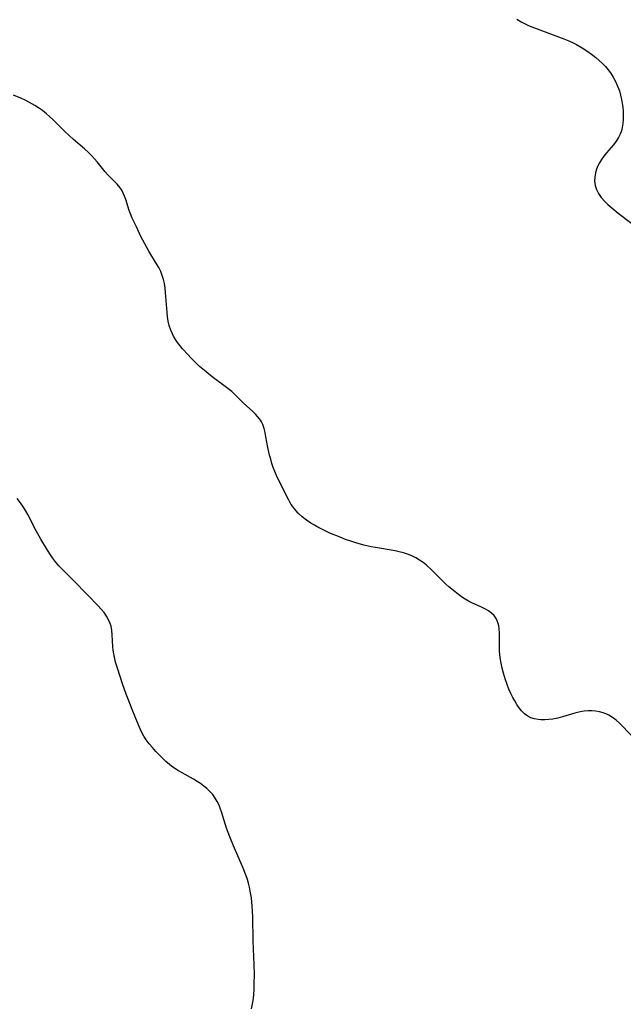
# Model space of a CAD drawing. Header units: inches. Extents: x 1073367 to 1082519, y 1569854 to 1574957.
# Tile 424 of 565: x 1079624 to 1079833, y 1572982 to 1573321. Entities that reach past the tile are written whole.
import ezdxf

# ---------------------------------------------------------------- set-up
doc = ezdxf.new("R2010")
doc.units = ezdxf.units.IN
doc.header["$MEASUREMENT"] = 0
doc.layers.add('CGG_CurvaNivelLidar_v1', color=7, linetype='Continuous', lineweight=30, true_color=0x008008)

msp = doc.modelspace()

# ---------------------------------------------------------------- linework, layer by layer
at = {"layer": 'CGG_CurvaNivelLidar_v1'}
for points in [[(1079795.9108, 1573321.1892, 72.5), (1079797.3149, 1573320.3477, 72.5), (1079798.7748, 1573319.5919, 72.5), (1079800.1277, 1573318.975, 72.5), (1079802.9081, 1573317.8561, 72.5), (1079810.2606, 1573315.1678, 72.5), (1079812.0484, 1573314.4863, 72.5), (1079813.8142, 1573313.7629, 72.5), (1079815.5447, 1573312.9742, 72.5), (1079816.4733, 1573312.5048, 72.5), (1079818.4257, 1573311.3887, 72.5), (1079820.051, 1573310.3222, 72.5), (1079821.6219, 1573309.18, 72.5), (1079823.1379, 1573307.9727, 72.5), (1079824.277, 1573306.9892, 72.5), (1079825.3715, 1573305.9666, 72.5), (1079826.4111, 1573304.9005, 72.5), (1079827.3823, 1573303.7838, 72.5), (1079828.1715, 1573302.7443, 72.5), (1079829.1129, 1573301.2726, 72.5), (1079829.9327, 1573299.7263, 72.5), (1079830.6365, 1573298.1204, 72.5), (1079831.2206, 1573296.4654, 72.5), (1079831.6259, 1573294.9976, 72.5), (1079831.9526, 1573293.5092, 72.5), (1079832.1883, 1573292.1791, 72.5), (1079832.3737, 1573290.8459, 72.5), (1079832.5046, 1573289.5149, 72.5), (1079832.5818, 1573287.9376, 72.5), (1079832.5723, 1573286.576, 72.5), (1079832.4715, 1573285.2362, 72.5), (1079832.2528, 1573283.9247, 72.5), (1079831.9195, 1573282.7268, 72.5), (1079831.4669, 1573281.5651, 72.5), (1079830.9028, 1573280.4454, 72.5), (1079830.0974, 1573279.1694, 72.5), (1079829.186, 1573277.9437, 72.5), (1079826.8123, 1573275.0968, 72.5), (1079825.9111, 1573273.9724, 72.5), (1079825.077, 1573272.8165, 72.5), (1079824.4055, 1573271.7335, 72.5), (1079823.8296, 1573270.6189, 72.5), (1079823.3647, 1573269.4771, 72.5), (1079822.9962, 1573268.188, 72.5), (1079822.7769, 1573266.8877, 72.5), (1079822.7109, 1573265.3933, 72.5), (1079822.8823, 1573263.9294, 72.5), (1079823.3406, 1573262.4845, 72.5), (1079824.0472, 1573261.0986, 72.5), (1079824.958, 1573259.7774, 72.5), (1079826.0477, 1573258.5165, 72.5), (1079827.2686, 1573257.3166, 72.5), (1079828.5851, 1573256.1666, 72.5), (1079830.8336, 1573254.3686, 72.5), (1079835.5112, 1573250.744, 72.5)], [(1079836.2832, 1573073.1495, 72.5), (1079832.3343, 1573077.4389, 72.5), (1079831.2334, 1573078.5321, 72.5), (1079830.0893, 1573079.5469, 72.5), (1079828.8901, 1573080.4526, 72.5), (1079827.6209, 1573081.2124, 72.5), (1079826.9186, 1573081.5423, 72.5), (1079825.6746, 1573082.0042, 72.5), (1079824.3832, 1573082.3506, 72.5), (1079823.0564, 1573082.5858, 72.5), (1079821.7571, 1573082.7072, 72.5), (1079820.4443, 1573082.7251, 72.5), (1079819.1265, 1573082.6353, 72.5), (1079818.2582, 1573082.5136, 72.5), (1079817.2346, 1573082.307, 72.5), (1079815.8444, 1573081.9363, 72.5), (1079811.6725, 1573080.6224, 72.5), (1079809.9665, 1573080.1874, 72.5), (1079808.2495, 1573079.8681, 72.5), (1079806.8509, 1573079.7088, 72.5), (1079805.4662, 1573079.6451, 72.5), (1079804.1079, 1573079.6827, 72.5), (1079803.167, 1573079.7763, 72.5), (1079801.9117, 1573080.0043, 72.5), (1079800.7235, 1573080.3651, 72.5), (1079799.6229, 1573080.8855, 72.5), (1079798.5008, 1573081.6933, 72.5), (1079797.5001, 1573082.6976, 72.5), (1079796.6172, 1573083.8277, 72.5), (1079795.8675, 1573084.9492, 72.5), (1079795.1574, 1573086.1395, 72.5), (1079794.4839, 1573087.3843, 72.5), (1079793.8327, 1573088.7034, 72.5), (1079793.1529, 1573090.2251, 72.5), (1079792.5235, 1573091.7836, 72.5), (1079791.9449, 1573093.37, 72.5), (1079791.2187, 1573095.6857, 72.5), (1079790.7797, 1573097.4488, 72.5), (1079790.4293, 1573099.2279, 72.5), (1079790.1628, 1573101.0127, 72.5), (1079789.9356, 1573103.4799, 72.5), (1079789.8667, 1573105.9931, 72.5), (1079789.8305, 1573109.5048, 72.5), (1079789.7304, 1573111.1526, 72.5), (1079789.6161, 1573112.0487, 72.5), (1079789.4322, 1573112.907, 72.5), (1079789.1371, 1573113.7691, 72.5), (1079788.736, 1573114.5788, 72.5), (1079788.0263, 1573115.5816, 72.5), (1079787.1451, 1573116.4606, 72.5), (1079786.0409, 1573117.2562, 72.5), (1079784.8077, 1573117.9454, 72.5), (1079783.4866, 1573118.5739, 72.5), (1079780.6228, 1573119.8538, 72.5), (1079779.2363, 1573120.5395, 72.5), (1079778.008, 1573121.237, 72.5), (1079776.8173, 1573122.0116, 72.5), (1079775.6899, 1573122.8413, 72.5), (1079774.5853, 1573123.7182, 72.5), (1079772.4501, 1573125.5065, 72.5), (1079771.4071, 1573126.4441, 72.5), (1079770.4544, 1573127.352, 72.5), (1079766.4421, 1573131.3276, 72.5), (1079764.6738, 1573132.9439, 72.5), (1079763.5079, 1573133.8813, 72.5), (1079762.2913, 1573134.7392, 72.5), (1079761.0201, 1573135.5035, 72.5), (1079759.617, 1573136.1933, 72.5), (1079758.1565, 1573136.7654, 72.5), (1079756.758, 1573137.197, 72.5), (1079755.3266, 1573137.5532, 72.5), (1079753.8706, 1573137.8555, 72.5), (1079747.1006, 1573139.0037, 72.5), (1079745.6423, 1573139.2863, 72.5), (1079743.1095, 1573139.8703, 72.5), (1079740.2971, 1573140.657, 72.5), (1079738.5767, 1573141.2086, 72.5), (1079736.752, 1573141.8641, 72.5), (1079734.9163, 1573142.5757, 72.5), (1079731.3941, 1573144.0456, 72.5), (1079729.7155, 1573144.8055, 72.5), (1079727.2498, 1573146.0435, 72.5), (1079726.0417, 1573146.7182, 72.5), (1079724.8641, 1573147.43, 72.5), (1079723.3208, 1573148.4727, 72.5), (1079721.8368, 1573149.6507, 72.5), (1079720.4617, 1573150.9389, 72.5), (1079719.2099, 1573152.3359, 72.5), (1079718.5106, 1573153.2499, 72.5), (1079718.0852, 1573153.8649, 72.5), (1079717.557, 1573154.6997, 72.5), (1079717.0635, 1573155.5564, 72.5), (1079716.278, 1573157.073, 72.5), (1079714.7965, 1573160.159, 72.5), (1079713.5594, 1573162.6261, 72.5), (1079712.9659, 1573163.8764, 72.5), (1079712.3878, 1573165.2382, 72.5), (1079711.8651, 1573166.6299, 72.5), (1079711.3937, 1573168.0454, 72.5), (1079710.9686, 1573169.4778, 72.5), (1079710.5864, 1573170.9208, 72.5), (1079709.996, 1573173.558, 72.5), (1079709.3335, 1573177.2627, 72.5), (1079709.0435, 1573178.7061, 72.5), (1079708.6871, 1573180.0986, 72.5), (1079708.2242, 1573181.4221, 72.5), (1079707.7709, 1573182.3752, 72.5), (1079707.4, 1573182.9969, 72.5), (1079707.0706, 1573183.4751, 72.5), (1079706.4479, 1573184.2542, 72.5), (1079705.7629, 1573184.9914, 72.5), (1079704.7489, 1573185.9537, 72.5), (1079702.61, 1573187.8557, 72.5), (1079701.4889, 1573188.9252, 72.5), (1079699.256, 1573191.1533, 72.5), (1079697.5148, 1573192.7926, 72.5), (1079696.1845, 1573193.9, 72.5), (1079694.7941, 1573194.9625, 72.5), (1079690.8286, 1573197.8726, 72.5), (1079688.6575, 1573199.5721, 72.5), (1079687.5284, 1573200.515, 72.5), (1079686.428, 1573201.489, 72.5), (1079685.399, 1573202.4594, 72.5), (1079683.4111, 1573204.4543, 72.5), (1079682.447, 1573205.469, 72.5), (1079680.588, 1573207.554, 72.5), (1079679.7081, 1573208.6291, 72.5), (1079678.8766, 1573209.7268, 72.5), (1079678.1321, 1573210.8111, 72.5), (1079677.458, 1573211.9264, 72.5), (1079676.9252, 1573212.9606, 72.5), (1079676.4734, 1573214.0278, 72.5), (1079675.995, 1573215.5478, 72.5), (1079675.6481, 1573217.1194, 72.5), (1079675.4176, 1573218.564, 72.5), (1079675.2439, 1573220.0301, 72.5), (1079674.7103, 1573226.929, 72.5), (1079674.5496, 1573228.5252, 72.5), (1079674.3191, 1573230.0953, 72.5), (1079674.0093, 1573231.5113, 72.5), (1079673.5845, 1573232.888, 72.5), (1079673.0196, 1573234.2483, 72.5), (1079672.3501, 1573235.5727, 72.5), (1079671.61, 1573236.8765, 72.5), (1079668.9274, 1573241.2604, 72.5), (1079667.4981, 1573243.7743, 72.5), (1079666.2003, 1573246.3438, 72.5), (1079664.63, 1573249.6746, 72.5), (1079663.2071, 1573252.5886, 72.5), (1079662.578, 1573254.0484, 72.5), (1079662.1388, 1573255.2746, 72.5), (1079660.9708, 1573259.0288, 72.5), (1079660.5423, 1573260.2394, 72.5), (1079660.1036, 1573261.2783, 72.5), (1079659.5816, 1573262.2562, 72.5), (1079659.0128, 1573263.0849, 72.5), (1079657.9874, 1573264.2971, 72.5), (1079657.0132, 1573265.3178, 72.5), (1079654.8904, 1573267.4319, 72.5), (1079653.8238, 1573268.5816, 72.5), (1079651.0826, 1573272.0418, 72.5), (1079650.2121, 1573273.0771, 72.5), (1079649.1042, 1573274.2695, 72.5), (1079648.1232, 1573275.2316, 72.5), (1079646.7486, 1573276.4863, 72.5), (1079642.9751, 1573279.7611, 72.5), (1079640.0004, 1573282.4571, 72.5), (1079638.4536, 1573283.9471, 72.5), (1079635.7647, 1573286.6464, 72.5), (1079634.7195, 1573287.654, 72.5), (1079633.6413, 1573288.6176, 72.5), (1079632.2794, 1573289.6998, 72.5), (1079630.8586, 1573290.7016, 72.5), (1079629.5937, 1573291.5078, 72.5), (1079627.7535, 1573292.5441, 72.5), (1079626.3038, 1573293.2585, 72.5), (1079624.8377, 1573293.9304, 72.5), (1079622.2637, 1573295.0444, 72.5)], [(1079704.3572, 1572979.9385, 73), (1079704.7117, 1572981.7383, 73), (1079704.9873, 1572983.5893, 73), (1079705.1371, 1572985.0399, 73), (1079705.2408, 1572986.509, 73), (1079705.3218, 1572988.4408, 73), (1079705.3499, 1572991.9061, 73), (1079705.278, 1572995.1618, 73), (1079704.9781, 1573003.4825, 73), (1079704.8104, 1573011.6883, 73), (1079704.7297, 1573013.4899, 73), (1079704.6022, 1573015.3642, 73), (1079704.2928, 1573018.2111, 73), (1079703.9172, 1573020.5619, 73), (1079703.6408, 1573021.9206, 73), (1079703.3057, 1573023.2632, 73), (1079702.9141, 1573024.5497, 73), (1079702.4691, 1573025.8229, 73), (1079701.4337, 1573028.4621, 73), (1079698.1256, 1573036.1604, 73), (1079696.8499, 1573039.2867, 73), (1079695.7575, 1573042.2908, 73), (1079694.001, 1573047.8804, 73), (1079693.6575, 1573048.8858, 73), (1079693.1469, 1573050.1989, 73), (1079692.5589, 1573051.461, 73), (1079691.8705, 1573052.6567, 73), (1079690.9545, 1573053.9074, 73), (1079689.9077, 1573055.0652, 73), (1079688.956, 1573055.9624, 73), (1079687.939, 1573056.8026, 73), (1079686.795, 1573057.6339, 73), (1079685.5988, 1573058.4108, 73), (1079684.3629, 1573059.1424, 73), (1079680.383, 1573061.3157, 73), (1079678.9529, 1573062.1569, 73), (1079677.7519, 1573062.9372, 73), (1079676.8665, 1573063.5699, 73), (1079676.0096, 1573064.2376, 73), (1079674.7955, 1573065.2882, 73), (1079673.6299, 1573066.394, 73), (1079671.3004, 1573068.7703, 73), (1079670.1437, 1573070.0367, 73), (1079669.0491, 1573071.3492, 73), (1079668.0113, 1573072.7643, 73), (1079667.2003, 1573074.0295, 73), (1079666.516, 1573075.2728, 73), (1079665.8957, 1573076.5575, 73), (1079665.2308, 1573078.0873, 73), (1079663.2287, 1573083.2031, 73), (1079661.7908, 1573086.7311, 73), (1079661.1104, 1573088.5009, 73), (1079659.8357, 1573092.0768, 73), (1079659.1214, 1573094.2048, 73), (1079657.9828, 1573097.7958, 73), (1079657.491, 1573099.5329, 73), (1079657.0726, 1573101.2694, 73), (1079656.8473, 1573102.4373, 73), (1079656.6777, 1573103.6048, 73), (1079656.5653, 1573104.7963, 73), (1079656.3233, 1573108.9929, 73), (1079656.1655, 1573110.4571, 73), (1079655.8985, 1573111.8775, 73), (1079655.6105, 1573112.8601, 73), (1079655.0504, 1573114.1593, 73), (1079654.3277, 1573115.4025, 73), (1079653.4768, 1573116.6003, 73), (1079652.5255, 1573117.7609, 73), (1079651.3435, 1573119.0542, 73), (1079647.7492, 1573122.685, 73), (1079642.8378, 1573127.7447, 73), (1079638.8001, 1573131.7808, 73), (1079637.8866, 1573132.7587, 73), (1079636.7136, 1573134.1336, 73), (1079635.7084, 1573135.4699, 73), (1079634.7648, 1573136.8555, 73), (1079633.6143, 1573138.6747, 73), (1079631.6763, 1573141.9189, 73), (1079630.0477, 1573144.8313, 73), (1079627.172, 1573150.4674, 73), (1079626.4303, 1573151.7906, 73), (1079625.7343, 1573152.9116, 73), (1079624.6531, 1573154.448, 73), (1079623.4823, 1573155.9186, 73)]]:
    msp.add_polyline3d(points, dxfattribs=at)

doc.saveas('drawing.dxf')
